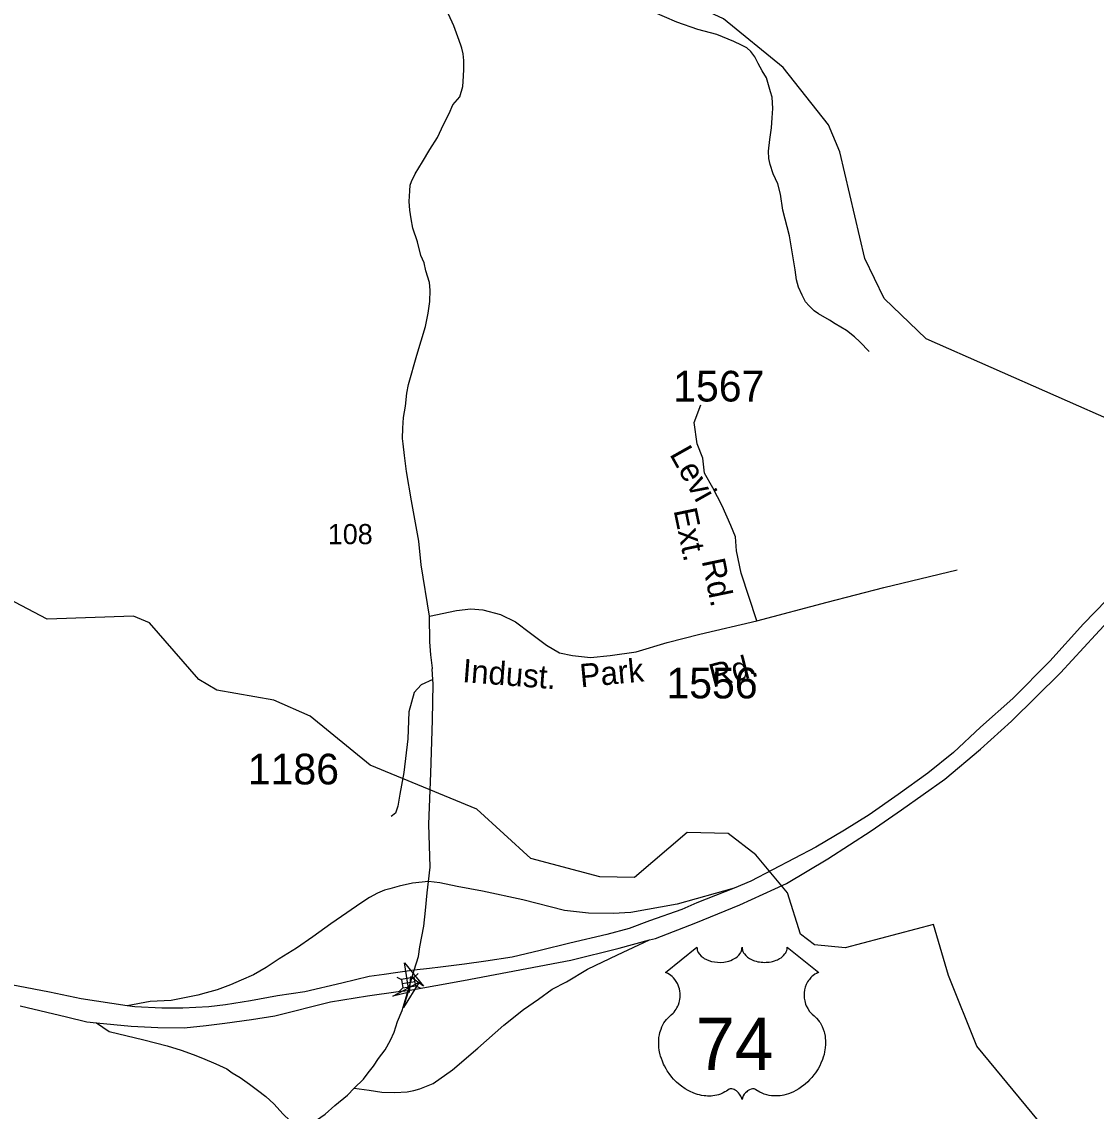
# Model space of a CAD drawing. Extents: x 990631 to 1056237, y 535999 to 585651.
# Drawn here: x 1048486 to 1052865, y 563980 to 568418 of the extents above; entities that cross this region are included whole.
import ezdxf

# ---------------------------------------------------------------- set-up
doc = ezdxf.new("R2010")
doc.units = 0
for name, color, linetype in [('Exist Hydrographic Creek Single Shore', 7, 'Continuous'), ('Exist Hydrographic Misc Water Feature', 7, 'Continuous'), ('Exist Road Non-System Type 51', 7, 'Continuous'), ('Exist Road Primary Interstate Ramp 1 Lane Attributed', 7, 'Continuous'), ('Exist Road Primary Interstate Structure Standard Bridge CELL', 7, 'Continuous'), ('Exist Road Primary NC Attributed', 7, 'Continuous'), ('Exist Road Primary NC Label', 7, 'Continuous'), ('Exist Road Primary US Divided Attributed', 7, 'Continuous'), ('Exist Road Primary US Service Attributed', 7, 'Continuous'), ('Exist Road Primary US Shield CELL', 7, 'Continuous'), ('Exist Road Primary US Shield Number Label', 7, 'Continuous'), ('Exist Road Secondary Structure Standard Bridge Attributed CELL', 7, 'Continuous'), ('Exist Road Secondary Type 51 Attributed', 7, 'Continuous'), ('Exist Road Secondary Type 51 Label', 7, 'Continuous'), ('Exist Road Secondary Type 51 Number Label', 7, 'Continuous')]:
    doc.layers.add(name, color=color, linetype=linetype)

msp = doc.modelspace()

# ---------------------------------------------------------------- linework, layer by layer
at = {"layer": 'Exist Hydrographic Creek Single Shore'}
msp.add_lwpolyline([(1052803.4, 563730.2), (1052378.5, 564244.2), (1052262.5, 564532.1), (1052202.5, 564740.1), (1051841.4, 564645.6), (1051716.4, 564657.9), (1051659.4, 564701.7), (1051606.4, 564870.2), (1051478.5, 565023.8), (1051364.5, 565111.4), (1051197.5, 565114.8), (1050983.5, 564932), (1050841.5, 564934.8), (1050560.5, 565009.4), (1050341.5, 565210.7), (1049905.5, 565390.2), (1049661.5, 565588.8), (1049513.5, 565654.1), (1049281.4, 565694.9), (1049207.5, 565739), (1049006.5, 565969.5), (1048941.5, 565997.1), (1048590.1, 565984.5), (1047680.1, 566462.3)], dxfattribs=at)
at = {"layer": 'Exist Hydrographic Misc Water Feature'}
msp.add_lwpolyline([(1053678.5, 567063.6), (1053432.5, 566687.8), (1053356.4, 566646.7), (1053231.5, 566659.1), (1052171.5, 567126.8), (1052001.5, 567291), (1051922.5, 567453.4), (1051820.5, 567888.7), (1051773.5, 567998), (1051589.5, 568231.5), (1051345.5, 568430), (1051214.5, 568491.7)], dxfattribs=at)
at = {"layer": 'Exist Road Non-System Type 51'}
msp.add_lwpolyline([(1051940, 567075), (1051901.2, 567114.4), (1051879.8, 567135), (1051846.7, 567160.1), (1051801.4, 567187.6), (1051777.9, 567202.3), (1051732.6, 567227.8), (1051715.1, 567240.4), (1051695.7, 567261), (1051680.2, 567277.5), (1051667.1, 567304), (1051652.2, 567336.5), (1051643.2, 567366.9), (1051638.4, 567407), (1051614.8, 567545.7), (1051588.3, 567650.7), (1051578.2, 567715.1), (1051567.6, 567757.5), (1051548.8, 567798.1), (1051536.2, 567836.6), (1051530.9, 567860.7), (1051529.9, 567890.8), (1051535.5, 567938.7), (1051541, 567986.6), (1051544.2, 568026.3), (1051547.4, 568064.3), (1051544.9, 568110.5), (1051537.6, 568132.7), (1051521.5, 568189.2), (1051504.3, 568217.8), (1051487.3, 568248.3), (1051474.2, 568274.8), (1051456.8, 568297.4), (1051441.3, 568311.9), (1051419.5, 568322.7), (1051388, 568337.6), (1051319, 568366), (1051241.6, 568386.3), (1051156.5, 568417.1), (1051055.8, 568460.3)], dxfattribs=at)
at = {"layer": 'Exist Road Primary Interstate Ramp 1 Lane Attributed'}
for points in [[(1050144.3, 564916), (1050079.3, 564909.2), (1050024.8, 564896.9), (1049986.6, 564886.2), (1049964.2, 564880.9), (1049936, 564867.8), (1049903.2, 564850.9), (1049868.5, 564828), (1049811.3, 564787.7), (1049745.8, 564743.8), (1049672.1, 564690.1), (1049606.6, 564644.2), (1049535.1, 564600.4), (1049482, 564566), (1049430.9, 564535.7), (1049380.3, 564513.3), (1049337.5, 564494.7), (1049282.8, 564474.4), (1049238.4, 564461.9), (1049203.7, 564452.9), (1049094.9, 564431.3), (1049009.9, 564427), (1048915.4, 564409.7)], [(1051389, 564889.2), (1051157.7, 564822.7), (1050967.9, 564789.2), (1050896.4, 564784.7), (1050795.9, 564786.9), (1050697.6, 564798.1), (1050527.9, 564840.6), (1050364.5, 564876), (1050261, 564895.3), (1050189.5, 564909.8), (1050144.3, 564916)], [(1049840.4, 564074.3), (1049902.2, 564066.2), (1049954, 564058), (1050007.2, 564056.4), (1050056.5, 564059.5), (1050084.4, 564063.7), (1050108.2, 564070.9), (1050163.2, 564092.4), (1050241.1, 564148), (1050344.7, 564237.3), (1050450.9, 564330.9), (1050531.1, 564394.3), (1050592.5, 564436.5), (1050647.7, 564476.6), (1050706.8, 564506.8), (1050791.4, 564559), (1050914.3, 564617.1), (1051044.7, 564677.7)], [(1048791, 564340.5), (1048841.9, 564304), (1048983.4, 564270.9), (1049079.5, 564246.1), (1049136.3, 564228.6), (1049185, 564211.2), (1049222.7, 564196), (1049276.8, 564172.7), (1049322.2, 564152.1), (1049343.9, 564136.5), (1049377, 564116.9), (1049414.2, 564090), (1049447.2, 564065.2), (1049480.3, 564039.4), (1049513.4, 564010.4), (1049552.2, 563967.6), (1049578.1, 563941.7), (1049602.9, 563917.9), (1049628.7, 563902.8)]]:
    msp.add_lwpolyline(points, dxfattribs=at)
at = {"layer": 'Exist Road Primary Interstate Structure Standard Bridge CELL'}
for p, q in [((1050014.7, 564526.2), (1050033.7, 564517)), ((1050086.1, 564525.6), (1050101.1, 564540.6)), ((1050024.6, 564467.1), (1050039.5, 564482)), ((1050036.6, 564499.5), (1050089, 564508.3)), ((1050091.9, 564491.1), (1050110.8, 564481.8))]:
    msp.add_line(p, q, dxfattribs=at)
msp.add_lwpolyline([(1050039.5, 564482), (1050091.9, 564490.8), (1050086.1, 564525.7), (1050033.7, 564517)], close=True, dxfattribs=at)
at = {"layer": 'Exist Road Primary NC Attributed'}
for points in [[(1050286.5, 568196.6), (1050287.9, 568224.5), (1050287.9, 568260.8), (1050285.1, 568287.2), (1050279.5, 568311), (1050275.3, 568322.1), (1050262.8, 568357), (1050247.5, 568401.6), (1050225.2, 568449)], [(1050148.1, 565996.2), (1050113.7, 566206), (1050103.9, 566301.6), (1050074.7, 566466.1), (1050053.8, 566586.1), (1050045.4, 566651.6), (1050041.2, 566699), (1050038.4, 566719.9), (1050039.8, 566761.8), (1050042.6, 566806.4), (1050049.6, 566852.4), (1050055.2, 566905.4), (1050062.1, 566940.2), (1050097, 567060.2), (1050131.8, 567177.3), (1050142.9, 567230.3), (1050149.9, 567279.1), (1050151.3, 567325.1), (1050148.5, 567355.8), (1050133.4, 567403.2), (1050126.3, 567435.4), (1050113.3, 567465.9), (1050099.7, 567521.7), (1050080.2, 567577.5), (1050073.3, 567615.1), (1050067.7, 567650), (1050064.9, 567686.3), (1050067.7, 567729.5), (1050069.1, 567751.8), (1050074.7, 567767.1), (1050090, 567798.9), (1050119.6, 567847.9), (1050149.2, 567897.1), (1050180.7, 567946.1), (1050204.4, 567999.4), (1050227.9, 568044.6), (1050243.1, 568080.1), (1050271.2, 568111.6), (1050283.7, 568154.8), (1050286.5, 568196.6)], [(1050162.2, 565738.7), (1050159.2, 565781.3), (1050159.5, 565785.3), (1050153.2, 565839.4), (1050148.8, 565891.7), (1050148.1, 565996.2)], [(1050144.3, 564916), (1050151.3, 564974.1), (1050145.1, 565149.3), (1050153.7, 565357.2), (1050160.6, 565573), (1050163.4, 565721), (1050162.2, 565738.7)], [(1050085.6, 564554.4), (1050102.5, 564610.2), (1050108.1, 564649.2), (1050124.8, 564734.3), (1050131.8, 564797), (1050138.8, 564869.5), (1050144.3, 564916)], [(1050060.6, 564472.2), (1050085.6, 564554.4)], [(1049840.4, 564074.3), (1049879.5, 564111.1), (1049898.5, 564136.5), (1049919.2, 564163.9), (1049940.2, 564195.1), (1049967.4, 564230.4), (1049988.8, 564269.7), (1050003.8, 564301.3), (1050017.1, 564344.8), (1050036.6, 564390.2), (1050060.6, 564472.2)], [(1049628.7, 563902.8), (1049673.7, 563933.5), (1049722.8, 563968), (1049762.1, 564002.8), (1049813.4, 564045.2), (1049840.4, 564074.3)]]:
    msp.add_lwpolyline(points, dxfattribs=at)
at = {"layer": 'Exist Road Primary US Divided Attributed'}
for points in [[(1053049.5, 566208.3), (1052812.7, 565964.7), (1052676.5, 565812.7), (1052524.6, 565660.8), (1052392.8, 565544.5), (1052283.4, 565441.7), (1052178.4, 565356.8), (1052057.8, 565269.7), (1051939.4, 565187), (1051838.9, 565124.4), (1051722.8, 565055.1), (1051457, 564916.6), (1051389, 564889.2)], [(1051044.7, 564677.7), (1051068.4, 564684.1), (1051233.7, 564746.7), (1051412.3, 564820.5), (1051602.2, 564907.6), (1051771.9, 565008.2), (1051948.4, 565122.2), (1052071.2, 565207.1), (1052247.7, 565332.2), (1052392.8, 565455.1), (1052520.1, 565569.1), (1052718.9, 565765.8), (1052861.9, 565920), (1052995.9, 566065.3)], [(1051389, 564889.2), (1051237.9, 564828.4), (1051176.7, 564802.2), (1051044.6, 564755.2), (1050962.3, 564724.1), (1050871, 564699.3), (1050719.8, 564664.2), (1050598.8, 564634), (1050485.1, 564608), (1050377.1, 564591.7), (1050291.2, 564578.5), (1050193.4, 564567), (1050147.8, 564561.7), (1050085.6, 564554.4)], [(1050060.6, 564472.2), (1050286.7, 564512), (1050724.4, 564594.7), (1050921, 564643.9), (1051044.7, 564677.7)], [(1050085.6, 564554.4), (1050009.2, 564543.8), (1049962.6, 564537.2), (1049902.1, 564528.7), (1049790.1, 564502), (1049640.4, 564466.5), (1049528.4, 564449.5), (1049419, 564429.4), (1049316.2, 564413.7), (1049249.2, 564404.8), (1049142.3, 564399.8), (1049057.1, 564400.3), (1048947.7, 564404.8), (1048915.4, 564409.7)], [(1048915.4, 564409.7), (1048728.8, 564438.3), (1048599.3, 564465.1), (1048378.2, 564507.6)], [(1048791, 564340.5), (1048932.1, 564326.6), (1049040.9, 564321.5), (1049148, 564320.2), (1049237.8, 564329.5), (1049313.6, 564337.9), (1049423.1, 564353.4), (1049517.2, 564368.8), (1049745, 564424.9), (1049894.7, 564449.5), (1050019.8, 564467.4), (1050060.6, 564472.2)], [(1048479.3, 564409.8), (1048668.5, 564364.5), (1048751.1, 564344.4), (1048791, 564340.5)]]:
    msp.add_lwpolyline(points, dxfattribs=at)
at = {"layer": 'Exist Road Primary US Service Attributed'}
msp.add_lwpolyline([(1050162.2, 565738.7), (1050114.6, 565717.4), (1050085.6, 565685.4), (1050064.3, 565606.2), (1050059.7, 565496.4), (1050043, 565359.3), (1050027.7, 565270.9), (1050018.6, 565222.1), (1050009.5, 565194.7), (1049991.2, 565181)], dxfattribs=at)
at = {"layer": 'Exist Road Primary US Shield CELL'}
msp.add_lwpolyline([(1051237.8, 564647.6), (1051238.2, 564642.3), (1051239.4, 564636), (1051240.4, 564632.7), (1051243.4, 564626.5), (1051248.3, 564619.1), (1051255.1, 564611.9), (1051262.7, 564605.6), (1051267.9, 564602.2), (1051276.7, 564597.5), (1051286.6, 564593.4), (1051297.7, 564590.2), (1051309, 564587.9), (1051321.4, 564586.5), (1051333.6, 564586.3), (1051346.8, 564587.3), (1051361.4, 564590.1), (1051368.2, 564591.8), (1051375.7, 564594.4), (1051382.7, 564597.3), (1051390.4, 564601.4), (1051396.5, 564605.4), (1051401.3, 564608.9), (1051408.2, 564615.4), (1051413.6, 564622.2), (1051415.9, 564626), (1051417.8, 564629.6), (1051420.5, 564637.4), (1051421.3, 564640.8), (1051421.8, 564647.9), (1051422.3, 564641.9), (1051422.9, 564638.2), (1051423.9, 564634.5), (1051425.4, 564630.7), (1051428.1, 564625.2), (1051431.2, 564620.6), (1051436.9, 564613.9), (1051440.5, 564610.5), (1051443.7, 564607.9), (1051452.5, 564601.9), (1051462.7, 564596.7), (1051467.7, 564594.5), (1051472.9, 564592.7), (1051479.4, 564590.7), (1051486.2, 564589.1), (1051492.8, 564588), (1051499.7, 564587), (1051506.7, 564586.4), (1051512.4, 564586.3), (1051519.4, 564586.4), (1051525.8, 564586.7), (1051532.4, 564587.5), (1051539.7, 564588.7), (1051545.6, 564590), (1051553.3, 564592.1), (1051560.3, 564594.6), (1051566.4, 564597.2), (1051574.4, 564601.4), (1051580.9, 564605.4), (1051585.6, 564609.2), (1051591.2, 564614.4), (1051596.5, 564620.6), (1051599.6, 564625), (1051601.8, 564629.7), (1051603.9, 564634.5), (1051605.1, 564639.7), (1051605.7, 564644.2), (1051605.9, 564648), (1051734.5, 564545.6), (1051731.4, 564544.4), (1051724.4, 564541), (1051718.9, 564537.7), (1051710.1, 564531.5), (1051706.3, 564528.1), (1051702.5, 564524.5), (1051699, 564520.7), (1051695.9, 564517.1), (1051692.2, 564512), (1051688.8, 564506.8), (1051685.6, 564501.1), (1051683.2, 564496.2), (1051679.2, 564485.8), (1051677.3, 564479.3), (1051676.1, 564473.8), (1051674.6, 564462.3), (1051674.2, 564456.8), (1051674.2, 564451.4), (1051674.5, 564445.7), (1051675, 564440.2), (1051676, 564434.5), (1051676.9, 564429.5), (1051678.5, 564423.4), (1051680.8, 564416.2), (1051683.6, 564409.3), (1051689.5, 564398.1), (1051697.1, 564386.7), (1051702.5, 564380.4), (1051707.8, 564374.9), (1051715.7, 564368.2), (1051720, 564364.4), (1051724.9, 564359.5), (1051733, 564350.1), (1051736.3, 564345.7), (1051739.6, 564340.8), (1051742.6, 564335.7), (1051745.6, 564330.2), (1051748.1, 564325.4), (1051752.6, 564314.4), (1051755.9, 564303.7), (1051757.4, 564298.1), (1051759.8, 564285.5), (1051760.7, 564279.2), (1051761.7, 564266.9), (1051761.7, 564252), (1051760.6, 564237.9), (1051757.9, 564221.4), (1051755.7, 564211.5), (1051752.4, 564200), (1051749.1, 564190.1), (1051743.2, 564175.4), (1051738, 564164.8), (1051731.2, 564152.3), (1051726.6, 564144.8), (1051721.2, 564136.7), (1051714.5, 564127.5), (1051706.6, 564117.6), (1051697.1, 564107.2), (1051689.4, 564099.5), (1051679.4, 564090.5), (1051673.3, 564085.5), (1051664.6, 564079), (1051652.8, 564071.1), (1051641.1, 564064.3), (1051631.1, 564059.2), (1051622.3, 564055.4), (1051610.9, 564051.1), (1051592, 564045.9), (1051585, 564044.4), (1051576.8, 564043.2), (1051569.2, 564042.4), (1051561.7, 564042), (1051551.7, 564042), (1051541.8, 564042.8), (1051532.3, 564044.1), (1051522.5, 564046.2), (1051512.3, 564049.2), (1051503, 564052.9), (1051493.6, 564057.5), (1051477.7, 564067.5), (1051473.1, 564070), (1051470.5, 564070.6), (1051464.3, 564070.9), (1051458.6, 564069.7), (1051452.6, 564067.4), (1051449.1, 564065.5), (1051444.3, 564062.4), (1051440.7, 564059.5), (1051436.3, 564055.3), (1051433.2, 564051.8), (1051430.9, 564049.1), (1051426.4, 564042), (1051424.8, 564038.6), (1051423.2, 564034.3), (1051421.7, 564027.9), (1051419.7, 564036), (1051417.3, 564041.3), (1051414.6, 564045.9), (1051411.7, 564049.9), (1051407.3, 564055.1), (1051403.2, 564058.9), (1051398.4, 564062.9), (1051393.2, 564066), (1051389.1, 564068.1), (1051385.3, 564069.6), (1051380.6, 564070.7), (1051376.8, 564071), (1051373.7, 564070.9), (1051369.4, 564070), (1051363.6, 564065.8), (1051358.1, 564062), (1051352.1, 564058.3), (1051345, 564054.5), (1051339.7, 564052), (1051333.5, 564049.6), (1051326.2, 564047.2), (1051318.3, 564045.1), (1051310.2, 564043.5), (1051303.1, 564042.4), (1051295.4, 564041.7), (1051288.5, 564041.5), (1051281.3, 564041.5), (1051274.5, 564042.1), (1051266.7, 564042.8), (1051257, 564044.2), (1051248.9, 564046), (1051240.4, 564048.3), (1051231.7, 564051), (1051222.3, 564054.6), (1051210.6, 564059.7), (1051202.5, 564063.9), (1051189.7, 564071.2), (1051174.6, 564081.7), (1051163.3, 564090.9), (1051155, 564098.4), (1051142.7, 564110.8), (1051135.6, 564119), (1051124.3, 564133.6), (1051117.1, 564144.1), (1051112.4, 564151.9), (1051105.6, 564164.3), (1051101.8, 564172.2), (1051096.9, 564183.6), (1051093.1, 564194), (1051089.9, 564203.8), (1051088.2, 564210.2), (1051085.8, 564221.2), (1051084.3, 564229), (1051082.8, 564239.7), (1051082, 564251), (1051081.9, 564261.4), (1051082.2, 564270.1), (1051083.2, 564280.2), (1051084.9, 564290.9), (1051086.9, 564300.1), (1051088.8, 564306.7), (1051091.5, 564314.8), (1051095.1, 564323.7), (1051099.4, 564332.2), (1051103.4, 564339.3), (1051108.5, 564346.9), (1051113.5, 564353.3), (1051120.1, 564360.5), (1051126.9, 564367), (1051133.2, 564372.1), (1051140.6, 564379.4), (1051144.5, 564383.8), (1051149.2, 564389.9), (1051152.9, 564395.6), (1051155.9, 564400.7), (1051159.8, 564408.2), (1051162.1, 564413.9), (1051165.1, 564422.5), (1051166.6, 564428.6), (1051168.1, 564436.4), (1051169.1, 564443.8), (1051169.5, 564453), (1051169.2, 564460.6), (1051168.3, 564469.5), (1051166.6, 564478), (1051164.6, 564485.4), (1051161.4, 564494), (1051158.5, 564500.2), (1051153.5, 564508.6), (1051148.1, 564516.5), (1051142.4, 564522.8), (1051136.7, 564528.5), (1051131.2, 564532.8), (1051126, 564536.5), (1051119.5, 564540.5), (1051113.2, 564543.6), (1051109.2, 564545.2)], close=True, dxfattribs=at)
at = {"layer": 'Exist Road Secondary Structure Standard Bridge Attributed CELL'}
for points in [[(1050065.2, 564463.2), (1050046.2, 564583.7), (1050122.9, 564488.9), (1050071, 564528)], [(1049998.4, 564448), (1050105.8, 564505.7), (1050041.7, 564402), (1050061.4, 564463.9)]]:
    msp.add_lwpolyline(points, close=True, dxfattribs=at)
at = {"layer": 'Exist Road Secondary Type 51 Attributed'}
for points in [[(1051482.3, 565977.1), (1051417.5, 566171.7), (1051398.4, 566263.2), (1051394.6, 566320.4), (1051375.6, 566366.2), (1051341.3, 566446.3), (1051303.1, 566518.8), (1051268.8, 566579.8), (1051261.2, 566640.8), (1051238.3, 566698), (1051226.9, 566785.7), (1051253.6, 566858.2)], [(1051482.3, 565977.1), (1051768.8, 566054.3), (1051999.9, 566113.1), (1052298.1, 566184.8)], [(1050148.1, 565996.2), (1050258.6, 566019.1), (1050315.8, 566026.7), (1050365.3, 566022.9), (1050437.8, 566003.8), (1050498.8, 565973.3), (1050559.8, 565927.6), (1050624.6, 565878), (1050677.9, 565847.5), (1050731.3, 565836), (1050803.7, 565828.4), (1050883.8, 565836), (1050990.5, 565851.3), (1051116.3, 565889.4), (1051249.8, 565923.8), (1051482.3, 565977.1)]]:
    msp.add_lwpolyline(points, dxfattribs=at)

# ---------------------------------------------------------------- texts
at = {"layer": 'Exist Road Primary NC Label'}
msp.add_text('108', height=82.02, dxfattribs=at).set_placement((1049733.5, 566289.8))
at = {"layer": 'Exist Road Primary US Shield Number Label'}
msp.add_text('74', height=212.5, dxfattribs=at).set_placement((1051233.6, 564148.3))
at = {"layer": 'Exist Road Secondary Type 51 Label'}
for s, rotation, p in [('Levi', 299.3451, (1051124.3, 566656.5)), ('Ext.', 281.7624, (1051142.3, 566427.9)), ('Rd.', 281.7624, (1051256.8, 566222.5)), ('Indust.', 355.5992, (1050280, 565728.3)), ('Park', 5.4435, (1050764.6, 565706.3)), ('Rd.', 14.428, (1051302, 565705.5))]:
    msp.add_text(s, height=95, rotation=rotation, dxfattribs=at).set_placement(p)
at = {"layer": 'Exist Road Secondary Type 51 Number Label'}
for s, p in [('1567', (1051140.8, 566871.1)), ('1556', (1051113.3, 565661.6)), ('1186', (1049407.3, 565311.2))]:
    msp.add_text(s, height=125, dxfattribs=at).set_placement(p)

doc.saveas('drawing.dxf')
